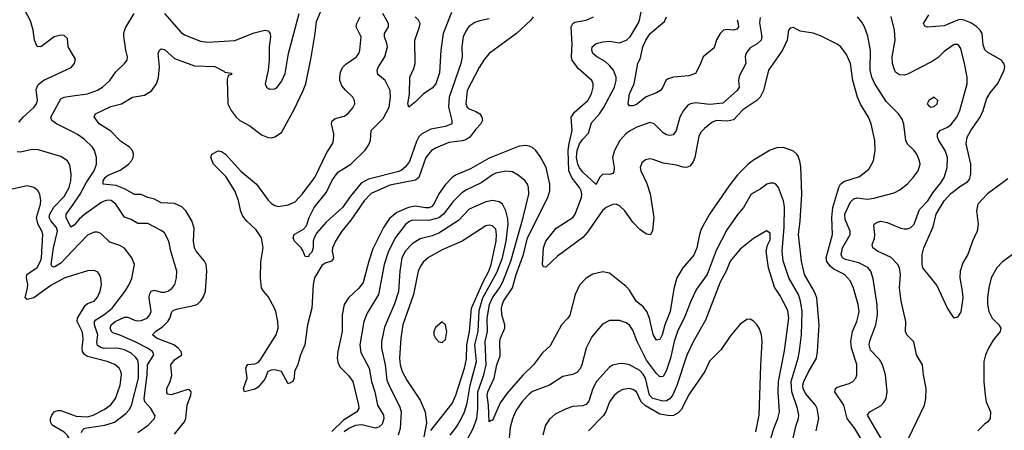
# Model space of a CAD drawing. Header units: inches. Extents: x 1682530 to 1839546, y 640742 to 791647.
# Tile 675 of 923: x 1779685 to 1785569, y 724339 to 726792. Entities that reach past the tile are written whole.
import ezdxf

# ---------------------------------------------------------------- set-up
doc = ezdxf.new("R2010")
doc.units = ezdxf.units.IN
doc.header["$MEASUREMENT"] = 0
doc.layers.add('B7772', color=7, linetype='Continuous')
doc.layers.add('B7782', color=7, linetype='Continuous')

msp = doc.modelspace()

# ---------------------------------------------------------------- linework, layer by layer
at = {"layer": 'B7772', "color": 5}
for points, elevation in [([(1780000, 726586.2), (1779974, 726630), (1779970, 726679), (1779950, 726698.4), (1779930, 726700.5), (1779890, 726690.8), (1779810, 726630.8), (1779790, 726632.8), (1779773.9, 726670), (1779765.2, 726730), (1779750, 726785.1), (1779698.7, 726878.7)], 660), ([(1779680.3, 726179.7), (1779707.9, 726212.1), (1779770, 726267.3), (1779784.1, 726290), (1779790.5, 726310), (1779783.8, 726376.2), (1779794.1, 726405.9), (1779828.6, 726431.4), (1779992.6, 726507.4), (1780000, 726516.2)], 660), ([(1780000, 726122.4), (1779904.4, 726170), (1779876.4, 726190), (1779869.8, 726210), (1779930, 726319.1), (1779950, 726330.1), (1780000, 726337)], 640), ([(1780000, 725410.8), (1779930, 725338.1), (1779890, 725314.8), (1779878.6, 725318.6), (1779872.7, 725330), (1779887.4, 725430), (1779909.9, 725530), (1779905.5, 725550), (1779870.4, 725590), (1779861.2, 725610), (1779864.8, 725630), (1779888.1, 725671.9), (1779950, 725736.3), (1779979.9, 725790), (1779989.8, 725829.8), (1779993, 725870), (1779985, 725925), (1779969.7, 725950), (1779930, 725974.4), (1779790, 726016.8), (1779750, 726014.6), (1779690, 726000.3), (1779670, 726002.3)], 660), ([(1780000, 725263.4), (1779950, 725247.4), (1779870, 725204.5), (1779770, 725130.4), (1779730, 725121.3), (1779716.4, 725130), (1779731.1, 725190), (1779732.6, 725210), (1779725.1, 725250), (1779727.7, 725270), (1779790, 725312.4), (1779809.6, 725350), (1779814.5, 725370), (1779822.5, 725510), (1779816.7, 725530), (1779792.3, 725572.3), (1779785, 725610), (1779809.9, 725690), (1779811.9, 725711.9), (1779805.7, 725750), (1779792.5, 725772.5), (1779770, 725789.7), (1779730, 725799.8), (1779630, 725778)], 680), ([(1780000, 725559), (1779990, 725553.7), (1779962.2, 725610), (1779963, 725630), (1780000, 725683.1)], 640), ([(1780000, 724239.1), (1779992.3, 724270), (1779970, 724308), (1779950, 724328.4), (1779879.2, 724370), (1779868.2, 724390), (1779869.1, 724410), (1779876.5, 724430), (1779891.6, 724450), (1779910, 724457.7), (1779930, 724458.3), (1780000, 724431.6)], 680)]:
    msp.add_lwpolyline(points, dxfattribs=dict(at, elevation=elevation))
at = {"layer": 'B7782', "color": 5}
for points, elevation in [([(1784110, 726805.2), (1784106.1, 726773.9), (1784119.4, 726690), (1784115.2, 726670), (1784092.1, 726647.9), (1784050, 726623.8), (1784024.6, 726590), (1784020.1, 726570), (1784023.5, 726530), (1783984.5, 726455.6), (1783981.2, 726430), (1783985, 726390), (1783973.4, 726370), (1783887, 726293), (1783810, 726285.4), (1783724.2, 726295.8), (1783694, 726290), (1783678.7, 726281.3), (1783650.9, 726249.1), (1783630.1, 726209.9), (1783608.7, 726131.3), (1783590, 726105.1), (1783570, 726101.2), (1783550, 726105.3), (1783530, 726116.8), (1783476.9, 726170), (1783450, 726177.5), (1783372.9, 726150), (1783330, 726126.7), (1783307.5, 726110), (1783271.4, 726070), (1783238.6, 726010), (1783228.3, 725970), (1783238, 725910), (1783235.8, 725884.2), (1783230, 725873.6), (1783211.9, 725868.1), (1783170, 725868.7), (1783149.4, 725850.6), (1783130, 725807.3), (1783050, 725881.1), (1783030, 725906.8), (1783020.5, 725930), (1783012.6, 725970), (1783016.3, 726010), (1783030.8, 726050), (1783050, 726078.4), (1783084.6, 726115.4), (1783102.9, 726177.1), (1783150.7, 726229.3), (1783174.6, 726265.4), (1783238.6, 726390), (1783249.4, 726430), (1783248.9, 726448.9), (1783232.9, 726490), (1783210, 726519), (1783182.7, 726542.7), (1783133.5, 726570), (1783109.8, 726590), (1783103.8, 726610), (1783106.6, 726630), (1783130.6, 726649.4), (1783170, 726660.5), (1783210, 726664.2), (1783270, 726655), (1783311.1, 726670), (1783332.4, 726690), (1783381.2, 726770), (1783389.8, 726790), (1783404.1, 726870)], 560), ([(1780000, 726337), (1780090, 726349.5), (1780150, 726371.9), (1780178.5, 726390), (1780223.9, 726430), (1780258.9, 726481.1), (1780311.8, 726530), (1780327.3, 726550), (1780329.6, 726570), (1780318, 726610), (1780306.3, 726693.7), (1780306.3, 726713.7), (1780316.3, 726743.7), (1780369.4, 726830)], 640), ([(1780610, 724316.1), (1780670, 724390.4), (1780678, 724410), (1780685.3, 724490), (1780708, 724550), (1780709.4, 724570), (1780700.2, 724580.2), (1780690, 724583.6), (1780590, 724550.8), (1780570, 724555.3), (1780563.9, 724563.9), (1780563.6, 724590), (1780584.6, 724630), (1780593.7, 724666.3), (1780588.1, 724730), (1780610, 724760.4), (1780652.9, 724790), (1780648.8, 724810), (1780631.8, 724830), (1780605.1, 724850), (1780502.6, 724890), (1780478, 724910), (1780495.6, 724930), (1780540.2, 724959.8), (1780570.5, 724989.5), (1780582.9, 725010), (1780593.6, 725046.4), (1780603.9, 725056.1), (1780630, 725065.8), (1780733.8, 725086.2), (1780747.2, 725092.8), (1780767.2, 725112.8), (1780783.3, 725136.7), (1780795.3, 725170), (1780803.1, 725290), (1780798.2, 725330), (1780789.1, 725349.1), (1780739.7, 725410), (1780728.8, 725430), (1780722.6, 725470), (1780726.6, 725546.6), (1780713.8, 725590), (1780678, 725650), (1780654.5, 725674.5), (1780610, 725694.2), (1780530, 725697.7), (1780490, 725720.6), (1780450, 725729.8), (1780410, 725747.3), (1780370, 725748.1), (1780310, 725781.7), (1780261.5, 725801.5), (1780184.2, 725810), (1780183.2, 725830), (1780196.2, 725850), (1780210, 725861.3), (1780290, 725896.1), (1780335.3, 725930), (1780352.8, 725950), (1780362.4, 725970), (1780364.5, 725990), (1780358.7, 726010), (1780341.7, 726030), (1780287, 726067), (1780230, 726126.4), (1780159.1, 726170), (1780128.7, 726211.3), (1780136.9, 726230), (1780230, 726274), (1780293.6, 726290), (1780359.5, 726330), (1780430, 726341.2), (1780472.5, 726367.5), (1780501.8, 726410), (1780513.7, 726446.3), (1780521, 726510), (1780512.4, 726590), (1780520.5, 726610), (1780530, 726617.4), (1780550, 726613.6), (1780610, 726560.8), (1780730, 726516), (1780850, 726511.8), (1780904.7, 726484.7), (1780910, 726478), (1780950, 726472.2), (1780950, 726464), (1780930, 726458), (1780925.5, 726434.5), (1780929.4, 726290), (1780948.6, 726250), (1780978.6, 726210), (1781001.1, 726190), (1781059.1, 726159.1), (1781130, 726104.9), (1781170, 726088.9), (1781190, 726087.2), (1781210, 726091.8), (1781250, 726118.7), (1781324.6, 726255.4), (1781379.6, 726370), (1781394.3, 726410), (1781427.4, 726567.4), (1781450.8, 726709.2), (1781457.8, 726782.2), (1781490, 726856.5)], 620), ([(1780549.1, 726829.1), (1780650, 726716.6), (1780670, 726702), (1780764.2, 726664.2), (1780810, 726658.1), (1780970, 726667.6), (1781086.3, 726713.7), (1781150, 726730.2), (1781170, 726726), (1781181.1, 726710), (1781184, 726690), (1781174.7, 726630), (1781175.3, 726550), (1781168.8, 726490), (1781150.7, 726410), (1781158.8, 726390), (1781178, 726378), (1781210, 726379.3), (1781223.7, 726390), (1781250, 726423.8), (1781271.7, 726470), (1781290.7, 726590), (1781354.7, 726830)], 640), ([(1782752.8, 726810), (1782740.3, 726790), (1782652.8, 726710), (1782490, 726589.8), (1782462.7, 726557.3), (1782430, 726506.4), (1782358.5, 726370), (1782350.1, 726290.1), (1782358.4, 726270), (1782370, 726259.8), (1782410, 726244.5), (1782434, 726230), (1782447.1, 726210), (1782450.2, 726190), (1782440.7, 726170), (1782410, 726138.5), (1782373.9, 726090), (1782350, 726074.6), (1782330, 726068.3), (1782250, 726059.4), (1782170, 726025.2), (1782145.4, 726010), (1782111.3, 725968.7), (1782070.6, 725850), (1782050, 725832.7), (1781897.1, 725802.9), (1781786, 725754), (1781743.4, 725710), (1781664.4, 725595.6), (1781608.9, 725530), (1781571.5, 725470), (1781553.4, 725430), (1781552.5, 725410), (1781559.8, 725370), (1781557.2, 725362.8), (1781548.7, 725350), (1781510, 725337.7), (1781490, 725323.2), (1781447.2, 725250), (1781437.7, 725210), (1781430.5, 725070), (1781404.3, 724970), (1781387.9, 724850), (1781363.3, 724790), (1781347.7, 724732.3), (1781326.4, 724690), (1781324.4, 724650), (1781316.4, 724630), (1781290, 724618), (1781249.8, 724689.8), (1781210, 724699.8), (1781190, 724698.7), (1781168.4, 724690), (1781150, 724644.5), (1781110, 724596.9), (1781090, 724585.1), (1781028, 724570), (1781022.4, 724590), (1781043.9, 724650), (1781036.9, 724710), (1781040.1, 724719.9), (1781048.2, 724731.8), (1781090, 724737.3), (1781110, 724745.3), (1781121, 724759), (1781218, 724910), (1781229.4, 724950), (1781227.8, 724990), (1781215.2, 725050), (1781206.7, 725070), (1781170, 725137.8), (1781140.9, 725170), (1781130.7, 725190.7), (1781123.2, 725250), (1781125.8, 725345.8), (1781139.1, 725430), (1781129.9, 725490), (1781097.9, 725537.9), (1781039.3, 725590), (1781017.8, 725617.8), (1781006.9, 725646.9), (1780992.9, 725712.9), (1780969.6, 725769.6), (1780916, 725856), (1780843.6, 725930), (1780827, 725970), (1780832, 725990), (1780870, 726009), (1780890, 726004.6), (1780913.7, 725990), (1781006.6, 725886.6), (1781100.5, 725810), (1781170, 725715), (1781190, 725694), (1781210, 725682.1), (1781230, 725676.8), (1781290, 725686.1), (1781330, 725704.8), (1781372.2, 725750), (1781449.3, 725850), (1781520.3, 725999.7), (1781554.2, 726050), (1781560.9, 726070), (1781561.8, 726110), (1781548, 726170), (1781552.1, 726187.9), (1781570, 726201.5), (1781623.1, 726216.9), (1781645.6, 726230), (1781675.1, 726264.9), (1781686.6, 726290), (1781686.2, 726310), (1781676.2, 726330), (1781631.2, 726371.2), (1781610, 726398), (1781598.6, 726430), (1781597.2, 726450), (1781601.7, 726478.3), (1781614, 726506), (1781634.2, 726525.8), (1781696.9, 726570), (1781710.9, 726590), (1781717.2, 726610), (1781724.7, 726690), (1781695.8, 726750), (1781700.3, 726770), (1781719.9, 726810)], 580), ([(1782490, 726797.4), (1782434.2, 726785.8), (1782405.4, 726774.6), (1782368.9, 726751.1), (1782350, 726723.5), (1782335.2, 726690), (1782328, 726632), (1782328.8, 726570), (1782320.7, 726530), (1782250.6, 726330), (1782247.9, 726270), (1782266.5, 726190), (1782267.2, 726170), (1782230, 726153.4), (1782142.4, 726137.6), (1782088.7, 726111.3), (1782070, 726092.7), (1782055.4, 726064.6), (1782014.8, 725945.2), (1781990, 725914), (1781966.6, 725893.4), (1781950, 725885.2), (1781770, 725839), (1781725.1, 725814.9), (1781660.9, 725739), (1781614.2, 725670), (1781517.2, 725582.8), (1781461.4, 725518.6), (1781443.6, 725490), (1781438.9, 725470), (1781438.7, 725430), (1781430, 725402.7), (1781413.5, 725386.5), (1781410, 725375.3), (1781390, 725378), (1781379, 725410), (1781366, 725430), (1781327, 725470), (1781318.4, 725490), (1781324.2, 725510), (1781379.8, 725540.2), (1781399.1, 725560.9), (1781415.4, 725610), (1781445.3, 725670), (1781517.7, 725762.3), (1781550.5, 725830), (1781577.5, 725870), (1781590, 725882.8), (1781663.1, 725930), (1781750, 726012.7), (1781770, 726043.7), (1781780.7, 726070), (1781785.3, 726130), (1781857.1, 726202.9), (1781891.9, 726270), (1781901.5, 726330), (1781899.7, 726370), (1781869.1, 726429.1), (1781825.8, 726465.8), (1781821.4, 726490), (1781828.7, 726510), (1781866.3, 726570), (1781882, 726630), (1781879.5, 726650), (1781865.2, 726690), (1781863.9, 726710), (1781888.8, 726750), (1781888.2, 726770), (1781855.3, 726830)], 560), ([(1782264.4, 726835.6), (1782215.3, 726710), (1782200.8, 726610), (1782194.1, 726474.1), (1782171.8, 726410), (1782150, 726382.4), (1782097.3, 726350), (1782050, 726302), (1782009.5, 726270), (1782003.5, 726290), (1782013.3, 726346.7), (1782016.3, 726450), (1782039.6, 726500.4), (1782047.6, 726530), (1782046.4, 726670), (1782074.7, 726750), (1782077.2, 726770), (1782068.4, 726790), (1782048.7, 726810)], 540), ([(1784711.9, 724290), (1784676.5, 724350), (1784630.6, 724410.6), (1784610.2, 724490.2), (1784557.2, 724570), (1784559.3, 724590), (1784570, 724597), (1784641.7, 724618.4), (1784664, 724630), (1784680.8, 724650), (1784687.2, 724670), (1784686.9, 724733.1), (1784656.1, 724830), (1784652, 724870), (1784662.1, 724930), (1784687.3, 724990), (1784698.6, 725030), (1784700.8, 725050), (1784695.9, 725090), (1784668.6, 725188.6), (1784650.8, 725230.8), (1784614.8, 725270), (1784550, 725302.8), (1784530, 725317.6), (1784508.3, 725348.3), (1784504.8, 725370), (1784542.7, 725510), (1784539.1, 725610), (1784544.8, 725670), (1784580.2, 725790), (1784590.4, 725809.6), (1784610, 725825.7), (1784703.6, 725856.4), (1784759.9, 725900.1), (1784787.7, 725950), (1784797.6, 726010), (1784795.9, 726070), (1784773.2, 726170), (1784756.8, 726210), (1784710, 726288.2), (1784692.2, 726330), (1784663.4, 726430), (1784649.9, 726529.9), (1784625.3, 726585.3), (1784591.2, 726630), (1784570, 726646.6), (1784470, 726696.8), (1784427.5, 726712.5), (1784350, 726724.7), (1784310, 726746), (1784290, 726741.1), (1784279.6, 726730), (1784271.3, 726670), (1784243.8, 726610), (1784159.8, 726490), (1784129.5, 726370), (1784110.1, 726330), (1784090, 726309.1), (1784006.3, 726253.7), (1783950, 726194.1), (1783914.6, 726185.4), (1783850, 726189.2), (1783821.8, 726178.2), (1783776.7, 726143.3), (1783757.9, 726122.1), (1783744.1, 726095.9), (1783719.3, 725970), (1783710, 725942.6), (1783690, 725917.4), (1783670, 725909.8), (1783650, 725911.5), (1783610, 725923.7), (1783530, 725935.1), (1783470, 725957.7), (1783450, 725960.4), (1783425, 725955.1), (1783403.2, 725936.8), (1783393.1, 725910), (1783396.1, 725890), (1783433.5, 725813.5), (1783452.5, 725752.5), (1783474, 725610), (1783467.2, 725532.8), (1783453.8, 725506.2), (1783430, 725511.3), (1783390, 725538.7), (1783350, 725583.1), (1783302.2, 725650), (1783270, 725680.9), (1783250, 725689.8), (1783230, 725689), (1783190, 725669.9), (1783167.8, 725652.2), (1783077.6, 725522.4), (1783050, 725490.4), (1782899.5, 725380.5), (1782830, 725314), (1782816, 725316), (1782809.1, 725329.1), (1782814.3, 725430), (1782828.8, 725470), (1782890, 725547.8), (1782991.4, 725610), (1783004.4, 725630), (1783041.4, 725730), (1783043.5, 725750), (1783039.6, 725770), (1783029.4, 725790), (1782986.2, 725846.2), (1782967.1, 725890), (1782962.8, 726010), (1782967.9, 726052.1), (1782986.2, 726130), (1782980.8, 726210), (1783000.4, 726239.6), (1783079.4, 726310), (1783102.9, 726350), (1783112.4, 726390), (1783111.7, 726410), (1783103.5, 726430), (1783021.5, 726501.5), (1782987.4, 726550), (1782982.5, 726570), (1782985.6, 726645.6), (1782979.8, 726750), (1782989.8, 726770), (1783002.9, 726777.1), (1783070, 726790.2), (1783114.7, 726810)], 580), ([(1783972.5, 726792.5), (1783979.5, 726770), (1783979.8, 726750), (1783970, 726736.4), (1783950.1, 726729.9), (1783910, 726734.5), (1783890, 726730.7), (1783870, 726710.8), (1783850, 726671.6), (1783835.1, 726624.9), (1783768.9, 726570), (1783750, 726521.2), (1783722.8, 726470), (1783683.4, 726456.6), (1783591.9, 726448.1), (1783560.2, 726439.8), (1783545.3, 726430), (1783528.8, 726390), (1783514, 726370), (1783490, 726355.8), (1783428.5, 726331.5), (1783370, 726286.6), (1783350, 726278.4), (1783330, 726277.2), (1783320.9, 726290), (1783329.8, 726349.8), (1783357.8, 726410), (1783378, 726530), (1783395.8, 726564.2), (1783409.5, 726630), (1783425.8, 726670), (1783451.9, 726710), (1783538.3, 726781.7), (1783550.7, 726810)], 540), ([(1784832.9, 724290), (1784751.2, 724430), (1784765.6, 724450), (1784832.7, 724487.3), (1784850, 724504.9), (1784863.5, 724530), (1784868.9, 724570), (1784859.8, 724670), (1784841.5, 724730), (1784822.6, 724762.6), (1784770, 724819.1), (1784761.2, 724850), (1784765.3, 724874.7), (1784800.8, 724970), (1784810.5, 725030), (1784808.4, 725088.4), (1784784.8, 725244.8), (1784771.5, 725290), (1784752.6, 725312.6), (1784699.5, 725339.5), (1784619.4, 725359.4), (1784601.8, 725370), (1784598, 725378), (1784593.7, 725390), (1784602.8, 725430), (1784647.7, 725510), (1784648.8, 725530), (1784618.1, 725598.1), (1784615.1, 725630), (1784650, 725704.1), (1784670, 725722.6), (1784690, 725728.1), (1784750, 725720.5), (1784790, 725726.1), (1784910, 725757.2), (1784944.6, 725775.4), (1784990, 725811.4), (1785025.1, 725850), (1785053.7, 725890), (1785066.6, 725930), (1785063, 725950), (1785045.4, 725990), (1785031.2, 726010), (1784990, 726049.7), (1784979.8, 726070), (1784967.8, 726167.8), (1784958.2, 726198.2), (1784935.8, 726230), (1784863.2, 726303.2), (1784793.8, 726413.8), (1784778.4, 726450), (1784768.3, 726490), (1784769.3, 726609.3), (1784754.1, 726694.1), (1784734.2, 726750), (1784718, 726778), (1784691, 726810)], 560), ([(1784997.2, 724290), (1785092.8, 724490), (1785101, 724530), (1785102.3, 724590), (1785085.2, 724670), (1785080.2, 724730), (1785044.8, 724790), (1785027.8, 724867.8), (1784986, 724910), (1784977.7, 724930), (1784980.3, 724990), (1784953.7, 725110), (1784943.4, 725190), (1784948.5, 725270), (1784942, 725310), (1784930, 725332.8), (1784892.3, 725372.3), (1784811.1, 725410), (1784784, 725430), (1784779.7, 725450), (1784794.1, 725485.9), (1784796.2, 725510), (1784790, 725562), (1784791.8, 725570), (1784810, 725583.7), (1784831.1, 725588.9), (1784870, 725581.6), (1784950, 725546.5), (1784970, 725542), (1784990, 725542.6), (1785010, 725551.3), (1785030, 725570.3), (1785062, 725658), (1785113, 725710), (1785141.6, 725758.4), (1785190, 725817.5), (1785210.5, 725850), (1785227.2, 725910), (1785229.2, 725970), (1785215.9, 726010), (1785178.8, 726070), (1785170.6, 726090), (1785168.9, 726110), (1785185.4, 726130), (1785230, 726150.1), (1785250, 726165.2), (1785285.8, 726210), (1785303.7, 726250), (1785347.2, 726410), (1785347, 726450), (1785330.8, 726530), (1785310, 726621.2), (1785298, 726638), (1785290, 726644.7), (1785270, 726644), (1785210, 726602), (1785173.2, 726566.8), (1785138.3, 726541.7), (1784990, 726467.9), (1784970, 726460.9), (1784942.2, 726462.3), (1784919.5, 726479.5), (1784911.9, 726491.9), (1784900.7, 726530), (1784899.9, 726570), (1784915.9, 726670), (1784912.9, 726730), (1784892.2, 726812.2)], 540), ([(1785590, 725840.8), (1785467.8, 725752.2), (1785411.6, 725690), (1785403.5, 725650), (1785413.2, 725570), (1785407.8, 725530), (1785379, 725470), (1785352, 725390), (1785320.8, 725339.2), (1785305.3, 725290), (1785302.4, 725250), (1785317.8, 725170), (1785320.3, 725130), (1785310, 725048), (1785290, 725015.3), (1785270, 725009), (1785229.3, 725070), (1785165.8, 725205.8), (1785082.7, 725310), (1785078, 725330), (1785078.9, 725390), (1785087.4, 725430), (1785144.2, 725555.8), (1785162.5, 725630), (1785210.4, 725710), (1785250, 725754.7), (1785310, 725800.8), (1785350, 725823.8), (1785362, 725838), (1785369.8, 725870), (1785369.9, 725930), (1785341.1, 726050), (1785346.9, 726090), (1785368.6, 726130), (1785424.7, 726210), (1785442.2, 726250), (1785462.9, 726317.1), (1785485, 726355), (1785530, 726410.3), (1785568.9, 726490), (1785571.6, 726510), (1785566.6, 726530), (1785552.1, 726550), (1785470, 726596.8), (1785452, 726612), (1785442.1, 726642.1), (1785436.7, 726710), (1785425.6, 726730), (1785404.9, 726750), (1785370, 726772.8), (1785330, 726790.5), (1785310, 726793), (1785290, 726789.2), (1785210, 726754.7), (1785110, 726747.3), (1785093.2, 726753.2), (1785087, 726770), (1785118.3, 726821.7)], 520), ([(1780000, 726516.2), (1780011.6, 726530), (1780017.2, 726557.2), (1780000, 726586.2)], 660), ([(1780000, 725683.1), (1780046.7, 725750), (1780082.3, 725817.7), (1780129.4, 725890), (1780144.4, 725930), (1780143, 725970), (1780131.2, 726010), (1780119.1, 726030), (1780070, 726077.8), (1780030, 726107.4), (1780000, 726122.4)], 640), ([(1784444.6, 724335.4), (1784460.4, 724410), (1784451.4, 724470), (1784440.4, 724490), (1784380.2, 724560.2), (1784366.2, 724590), (1784365.4, 724610), (1784371.3, 724630), (1784396.1, 724683.9), (1784446.4, 724770), (1784453.4, 724810), (1784462.4, 724970), (1784448.8, 725130), (1784433, 725170), (1784375.4, 725270), (1784356.3, 725350), (1784338.9, 725510), (1784349.4, 725589.4), (1784359.6, 725750), (1784352.6, 725912.6), (1784347.4, 725947.4), (1784336.8, 725976.8), (1784329.8, 725989.8), (1784310, 726007.8), (1784250, 726028.3), (1784210, 726027.4), (1784170, 726013.8), (1784070, 725954), (1784039, 725930), (1783975.3, 725864.7), (1783921.9, 725798.1), (1783806.8, 725630), (1783758.2, 725541.8), (1783746.8, 725510), (1783732.3, 725430), (1783714.2, 725385.8), (1783648.4, 725310), (1783612.8, 725250), (1783594.5, 725185.5), (1783571.8, 725050), (1783540.8, 724970), (1783524.1, 724910), (1783510, 724882), (1783490, 724878), (1783470, 724911.3), (1783449.5, 725010), (1783432.7, 725050), (1783410, 725076.3), (1783369.3, 725110), (1783330, 725175.8), (1783310, 725197.6), (1783210, 725277.8), (1783170, 725286.9), (1783110, 725272.6), (1783070, 725249.2), (1783030, 725205.7), (1783004.2, 725150), (1782972.2, 725027.8), (1782960.7, 725010), (1782921.9, 724970), (1782855.5, 724844.5), (1782810, 724801.8), (1782754.7, 724730), (1782691, 724669), (1782598, 724562), (1782556.4, 724503.6), (1782510, 724397.4), (1782502.3, 724397.7), (1782490, 724389.3), (1782487.1, 724490), (1782478.2, 724550), (1782482.8, 724570), (1782519.7, 724650), (1782536.9, 724730), (1782556.3, 724783.7), (1782554, 724870), (1782557.9, 724890), (1782583.8, 724950), (1782583.2, 724970), (1782565.4, 725030), (1782563.4, 725070), (1782567.6, 725087.6), (1782576.9, 725110), (1782629.7, 725190.3), (1782651.2, 725270), (1782695.7, 725390), (1782719.7, 725490), (1782841.9, 725730), (1782853.2, 725770), (1782853.8, 725810), (1782831.9, 725910), (1782795.3, 725975.3), (1782770, 726011.2), (1782750, 726028.3), (1782730, 726037.7), (1782710, 726040.9), (1782670, 726036.2), (1782490, 725964.9), (1782379.1, 725900.9), (1782290, 725862.8), (1782270, 725849.9), (1782230, 725808.2), (1782190, 725752.9), (1782159.4, 725690), (1782145.3, 725674.7), (1782130, 725669.2), (1782110, 725669.2), (1782050, 725677.5), (1782009, 725671), (1781939, 725641), (1781895, 725605), (1781858.2, 725550), (1781795.9, 725424.1), (1781770.6, 725350), (1781737.2, 725222.8), (1781712, 725188), (1781650, 725131.6), (1781624.6, 725090), (1781612.8, 725030), (1781611.2, 724930), (1781586, 724810), (1781581.8, 724770), (1781585.6, 724745.6), (1781598.1, 724718.1), (1781650, 724667.1), (1781675.1, 724630), (1781709.5, 724490), (1781710.7, 724470), (1781699.1, 724450), (1781619.7, 724400.3), (1781550, 724331.7)], 620), ([(1782362.7, 724290), (1782394.7, 724350), (1782415.7, 724410), (1782423.5, 724470), (1782422.8, 724570), (1782459, 724670), (1782471.8, 724730), (1782466.1, 724870), (1782481.2, 724930), (1782478.4, 725010), (1782492.5, 725090), (1782509.9, 725130), (1782552.5, 725190), (1782573, 725227), (1782620.2, 725350), (1782694.1, 725610), (1782726.9, 725750), (1782725.5, 725790), (1782718.8, 725810), (1782704.7, 725830), (1782663.6, 725863.6), (1782630, 725882.9), (1782590, 725887), (1782530, 725874.6), (1782510, 725865.4), (1782442.1, 725817.9), (1782350, 725773.8), (1782324.6, 725755.4), (1782274.7, 725705.3), (1782217.1, 725630), (1782190, 725608.7), (1782130, 725592.8), (1782030, 725594.2), (1782010, 725585.6), (1781990, 725568.4), (1781930, 725491.5), (1781888.1, 725410), (1781863.3, 725330), (1781829, 725151), (1781761.1, 725038.9), (1781740.5, 724990), (1781717.8, 724850), (1781723.9, 724803.9), (1781774.1, 724710), (1781788, 724630), (1781806.1, 724570), (1781822.1, 724490), (1781858, 724430), (1781860.1, 724410), (1781850, 724375.1), (1781830, 724357.3), (1781810, 724352.1), (1781730, 724372.3), (1781690, 724367.3), (1781651.8, 724350), (1781624.3, 724330)], 640), ([(1784307.4, 724292.6), (1784324.9, 724370), (1784339.9, 724410), (1784340.8, 724430), (1784333.6, 724470), (1784299.9, 724570), (1784296.2, 724630), (1784337.7, 724770), (1784346.1, 724813.9), (1784357.2, 724910), (1784360.3, 725050), (1784351.3, 725110), (1784339.4, 725150), (1784282.2, 725250), (1784247.3, 725352.7), (1784241.8, 725410), (1784254.4, 725550), (1784255.2, 725675.2), (1784249.9, 725710), (1784219.8, 725790), (1784202.9, 725810), (1784190, 725815.5), (1784170, 725815.3), (1784150, 725809.8), (1784110, 725779.8), (1784057, 725750), (1784011.3, 725670), (1783976.3, 725630), (1783910, 725536.4), (1783846.6, 725413.4), (1783793.8, 725270), (1783730, 725183.5), (1783694.8, 725110), (1783660.1, 725019.9), (1783616.1, 724930), (1783595.9, 724870), (1783574.2, 724770), (1783548.2, 724691.8), (1783530, 724660.9), (1783510, 724658.4), (1783490, 724677.8), (1783430, 724757.8), (1783375.9, 724870), (1783350, 724938.4), (1783330, 724968), (1783310, 724981.1), (1783270, 724995.1), (1783210, 724995.1), (1783166.9, 724973.1), (1783103.1, 724896.9), (1783069.4, 724830.6), (1783044.2, 724730), (1783033.6, 724706.4), (1783014.8, 724685.2), (1782990, 724673.3), (1782930, 724660.3), (1782850, 724608.8), (1782750, 724570.7), (1782730, 724555.8), (1782690, 724512.8), (1782650, 724455.4), (1782630, 724407.3), (1782615.2, 724355.2), (1782608, 724270)], 640), ([(1780390, 724327), (1780451.8, 724370), (1780490.4, 724409.6), (1780493.4, 724426.6), (1780468.9, 724470), (1780431.8, 724510), (1780429, 724529), (1780447, 724670), (1780448, 724730), (1780486.4, 724790), (1780478.1, 724810), (1780449.1, 724830), (1780383.3, 724863.3), (1780290, 724906), (1780242.2, 724922.2), (1780233.2, 724930), (1780225.6, 724950), (1780231.3, 724970), (1780255.4, 724990), (1780310, 725015.7), (1780330, 725014.8), (1780370, 724996.8), (1780390, 724993.3), (1780410, 724994.4), (1780445.8, 725010), (1780462.6, 725030), (1780470.5, 725050), (1780457.9, 725130), (1780459.9, 725150), (1780469.8, 725170), (1780490, 725176.8), (1780530, 725164.2), (1780550, 725163.7), (1780570.4, 725169.6), (1780594, 725186), (1780612.7, 725210), (1780621.4, 725250), (1780623.4, 725290), (1780588.7, 725410), (1780576.8, 725470), (1780550, 725518.5), (1780530, 725533.8), (1780450, 725574.8), (1780390, 725574.2), (1780350, 725599), (1780311.8, 725611.8), (1780258.9, 725690), (1780231.3, 725711.3), (1780210, 725713.8), (1780190, 725709.2), (1780170, 725697.9), (1780071.7, 725628.3), (1780039.5, 725600.5), (1780010, 725564.4), (1780000, 725559)], 640), ([(1782257.4, 724310), (1782297.5, 724362.5), (1782319.9, 724400.1), (1782342.2, 724450), (1782358.2, 724501.8), (1782377.6, 724610), (1782414, 724750), (1782405.3, 724850), (1782425.1, 724930), (1782430, 725055.6), (1782452, 725130), (1782537.1, 725282.9), (1782569.4, 725370), (1782592.1, 725470), (1782604, 725570), (1782602.9, 725602.9), (1782590.4, 725650.4), (1782570, 725689.7), (1782550, 725704.4), (1782510, 725711.3), (1782470, 725704.1), (1782370, 725661.2), (1782307.2, 725592.8), (1782190, 725517.7), (1782150, 725501.2), (1782077.6, 725482.4), (1782030, 725453.4), (1781990, 725412.3), (1781969.1, 725370), (1781956.9, 725290), (1781948.9, 725168.9), (1781924.9, 725095.1), (1781864.1, 724955.9), (1781846.3, 724870), (1781847.6, 724830), (1781868, 724730), (1781879.4, 724639.4), (1781890.1, 724610.1), (1781957.1, 724477.1), (1781964.8, 724450), (1781958.9, 724350), (1781947.3, 724310)], 660), ([(1780054.5, 724325.5), (1780059.5, 724340.5), (1780069.8, 724350), (1780085.8, 724354.2), (1780193.3, 724370), (1780251.3, 724388.7), (1780319.6, 724440.4), (1780338.5, 724461.5), (1780352, 724488), (1780393.7, 724650), (1780395.2, 724730), (1780390, 724759.2), (1780377.1, 724777.1), (1780350, 724800.2), (1780310, 724820.8), (1780270, 724829.5), (1780190, 724828.5), (1780170, 724833.2), (1780150, 724846.8), (1780146.5, 724866.5), (1780151.1, 724910), (1780131.4, 724970), (1780131.2, 724988.8), (1780140.2, 724999.8), (1780188.2, 725030), (1780236.3, 725070), (1780315.5, 725170), (1780339.3, 725210), (1780353.9, 725246.1), (1780370.8, 725330), (1780355.3, 725370), (1780310, 725427.7), (1780283.9, 725443.9), (1780224.3, 725464.3), (1780170, 725514.5), (1780150, 725523.1), (1780130, 725522.9), (1780090, 725504.4), (1780000, 725410.8)], 660), ([(1782141.7, 724338.3), (1782270, 724499), (1782291.2, 724550), (1782342.7, 724710), (1782354.6, 724765.4), (1782357.9, 724850), (1782371.9, 724930), (1782385.1, 725070), (1782454, 725226), (1782487.5, 725290), (1782501.6, 725330), (1782532.8, 725470), (1782534.7, 725510), (1782530, 725540.5), (1782510, 725561), (1782490, 725564.1), (1782470, 725559.9), (1782330, 725468.4), (1782210, 725418), (1782128, 725372), (1782095.7, 725344.3), (1782079.6, 725320.4), (1782066.8, 725290), (1782038.9, 725150), (1781974.2, 724970), (1781962, 724890), (1781955.3, 724770), (1781957.8, 724730), (1781970.1, 724690), (1781998.5, 724638.5), (1782079, 724519), (1782107.6, 724450), (1782115.6, 724384.4), (1782099.1, 724300.9)], 680), ([(1784173.7, 724290), (1784191.2, 724350), (1784215.3, 724410), (1784224.9, 724450), (1784218.5, 724570), (1784220.1, 724630), (1784254.7, 724814.7), (1784280.9, 725010), (1784274.8, 725054.8), (1784227, 725147), (1784194.8, 725194.8), (1784159.2, 725310), (1784145, 725410), (1784154.1, 725445.9), (1784170, 725476.3), (1784170, 725516.9), (1784148.3, 725531.7), (1784070, 725485.7), (1783990, 725420.7), (1783930.2, 725350), (1783907.6, 725290), (1783870, 725224), (1783783.6, 724996.4), (1783710, 724868.6), (1783671.4, 724788.6), (1783612.9, 724607.1), (1783588.2, 724551.8), (1783570, 724527.4), (1783550, 724515.6), (1783530, 724512.6), (1783468.2, 724530), (1783447.7, 724550), (1783424.4, 724650), (1783410, 724675.5), (1783390, 724696.9), (1783330, 724731.3), (1783290, 724739.4), (1783262.6, 724737.4), (1783230, 724728), (1783210, 724716.5), (1783131.5, 724630), (1783109.6, 724590), (1783086.5, 724513.5), (1783070, 724494.2), (1783050, 724485.4), (1782990, 724481), (1782950, 724467.5), (1782884.1, 724435.9), (1782850, 724406.3), (1782827.8, 724370), (1782811.4, 724310)], 660), ([(1785617.6, 725390), (1785556, 725344), (1785525.3, 725310), (1785491.4, 725250), (1785475.8, 725190), (1785468.3, 725131.7), (1785468.2, 725091.8), (1785476.5, 725050), (1785495.6, 725010), (1785536.5, 724970), (1785547.4, 724950), (1785544, 724930), (1785502.6, 724877.4), (1785475.6, 724830), (1785456.6, 724790), (1785446.4, 724750), (1785446.3, 724630), (1785453.8, 724550), (1785461.1, 724510), (1785487.4, 724450), (1785485.3, 724410), (1785470.4, 724390), (1785450, 724376), (1785410, 724335.8)], 540), ([(1780000, 724431.6), (1780022.9, 724422.9), (1780090, 724420.1), (1780124.1, 724430), (1780190, 724463.3), (1780228.8, 724491.2), (1780257.5, 724530), (1780284.3, 724610), (1780292.1, 724672.1), (1780289.2, 724690), (1780278.6, 724710), (1780253.1, 724733.1), (1780208, 724750), (1780090, 724780.6), (1780071.9, 724791.9), (1780060.4, 724810), (1780057.5, 724830), (1780064.4, 724884.4), (1780062.8, 724910), (1780058, 724930), (1780028.7, 724990), (1780031, 725010), (1780075.5, 725084.5), (1780090, 725096.9), (1780130, 725111.8), (1780150, 725134.9), (1780166.4, 725170), (1780173.8, 725210), (1780170, 725248), (1780162.4, 725270), (1780150, 725285.1), (1780130, 725293.7), (1780090, 725292.3), (1780000, 725263.4)], 680), ([(1784083.4, 724330), (1784104.7, 724430), (1784113.2, 724726.8), (1784122.8, 724870), (1784117.2, 724910), (1784105.2, 724945.2), (1784090, 724972.3), (1784070, 724992), (1784050, 725002.9), (1784030, 725000.7), (1783990, 724973.3), (1783930, 724901.7), (1783877.3, 724822.7), (1783807.6, 724752.4), (1783779.3, 724690), (1783685.4, 724554.6), (1783638.2, 724461.8), (1783618.8, 724441.3), (1783592.5, 724427.5), (1783570, 724425.2), (1783510, 724435.6), (1783424.6, 724484.6), (1783398.7, 724510), (1783370, 724568.9), (1783350, 724583.4), (1783330, 724589.1), (1783290, 724583.7), (1783264, 724570), (1783234.6, 724545.4), (1783210.1, 724509.9), (1783186.7, 724450), (1783172.9, 724427), (1783083.9, 724336.1)], 680)]:
    msp.add_lwpolyline(points, dxfattribs=dict(at, elevation=elevation))
for points, elevation in [([(1785150, 726329.5), (1785118.4, 726310), (1785108.2, 726290), (1785117.5, 726277.5), (1785130, 726270.6), (1785150, 726274.4), (1785167.3, 726290), (1785170.9, 726310)], 560), ([(1782210, 724987), (1782170, 724952.6), (1782159.1, 724930), (1782159.1, 724910), (1782170, 724888.9), (1782190, 724868), (1782210, 724864.2), (1782230, 724882.3), (1782238, 724930), (1782230, 724969.4)], 720)]:
    msp.add_lwpolyline(points, close=True, dxfattribs=dict(at, elevation=elevation))

doc.saveas('drawing.dxf')
